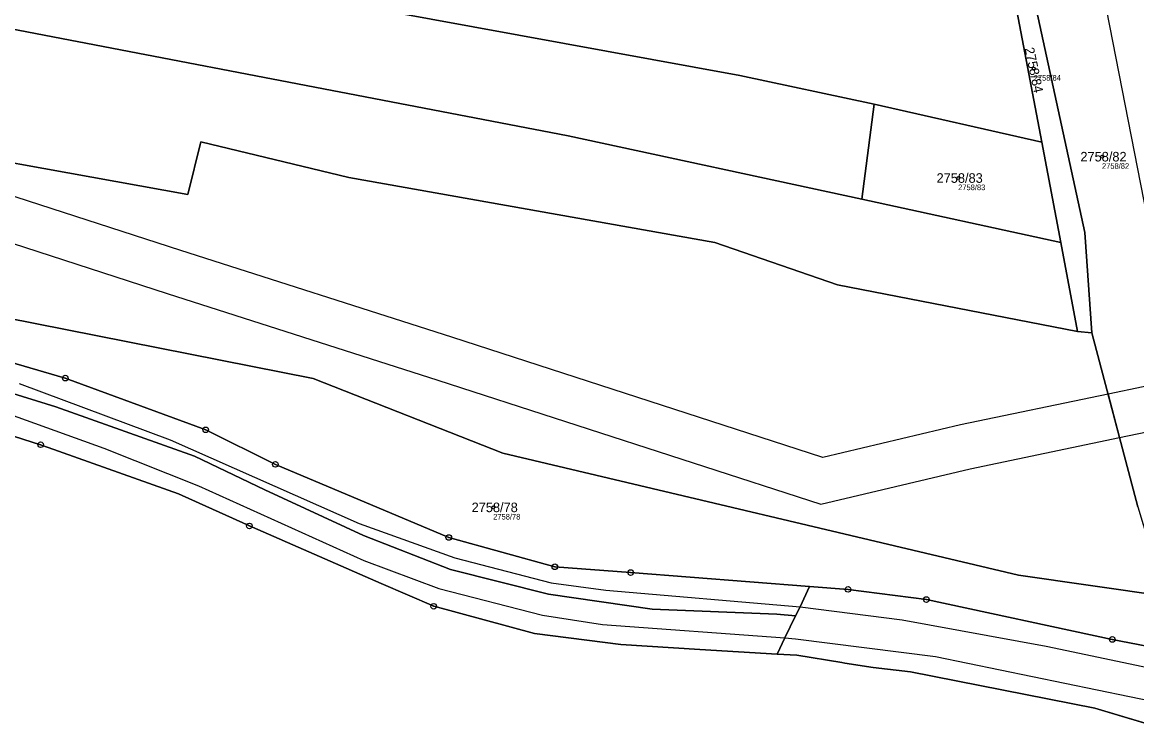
# Model space of a CAD drawing. Extents: x -739214 to -733252, y -1147612 to -1142842.
# Drawn here: x -738372.3 to -738174, y -1144948.7 to -1144822.6 of the extents above; entities that cross this region are included whole.
import ezdxf

# ---------------------------------------------------------------- set-up
doc = ezdxf.new("R2010")
doc.units = 0
for name, color, linetype in [('Definiční body', 7, 'Continuous'), ('Hranice parcel', 7, 'Continuous'), ('Parcelní čísla', 7, 'Continuous'), ('Polygon ku', 7, 'Continuous'), ('Polygon parcely', 7, 'Continuous'), ('Vnitřní kresba', 7, 'Continuous'), ('Věcná břemena k části', 7, 'Continuous'), ('Značky bodu BP', 7, 'Continuous')]:
    doc.layers.add(name, color=color, linetype=linetype)

msp = doc.modelspace()

# ---------------------------------------------------------------- linework, layer by layer
at = {"layer": 'Definiční body'}
for centre in [(-738192.35, -1144830.83), (-738180.2, -1144846.52), (-738205.79, -1144850.32), (-738288.52, -1144908.94)]:
    msp.add_circle(centre, 0.25, dxfattribs=at)
at = {"layer": 'Hranice parcel'}
for p, q in [((-738195.33, -1144820.56), (-738190.92, -1144843.93)), ((-738220.72, -1144837.15), (-738222.95, -1144854.1)), ((-738190.92, -1144843.93), (-738220.72, -1144837.15)), ((-738187.55, -1144861.81), (-738190.92, -1144843.93)), ((-738222.95, -1144854.1), (-738187.55, -1144861.81)), ((-738187.55, -1144861.81), (-738184.57, -1144877.61)), ((-738184.57, -1144877.61), (-738182, -1144877.85)), ((-738308.44, -1144922.47), (-738331.35, -1144912.49)), ((-738238.02, -1144935.06), (-738251.76, -1144934.22)), ((-738181.46, -1144944.65), (-738214.25, -1144938.18)), ((-738168, -1144948.69), (-738181.46, -1144944.65))]:
    msp.add_line(p, q, dxfattribs=at)
for points in [[(-739004.88, -1144809.81), (-738937.47, -1144798.69), (-738869.85, -1144782.72), (-738797.38, -1144767.56), (-738717.25, -1144757.85), (-738695.76, -1144755.92), (-738672.31, -1144754.96), (-738631.42, -1144757.49), (-738591.08, -1144763.25), (-738558.06, -1144769.02), (-738499.4, -1144781.27), (-738429.11, -1144797.13), (-738347.02, -1144813.34), (-738244.65, -1144832.1), (-738220.72, -1144837.15)], [(-739010.95, -1144831.34), (-738983.69, -1144828.66), (-738842.39, -1144800.36), (-738843.93, -1144790.67), (-738744.85, -1144774.09), (-738714.09, -1144771.16), (-738672.93, -1144769.95), (-738647.4, -1144770.87), (-738608.88, -1144775.47), (-738559.97, -1144783.32), (-738403.07, -1144818.2), (-738275.19, -1144842.8), (-738222.95, -1144854.1)], [(-738201.84, -1144774.53), (-738183.23, -1144860.03), (-738182, -1144877.85)], [(-739027.67, -1144857.46), (-738992.46, -1144853.73), (-738917.5, -1144839.91), (-738891.73, -1144834.17), (-738815.59, -1144812.45), (-738780.22, -1144803.6), (-738739.88, -1144796.31), (-738711.66, -1144793.84), (-738677.86, -1144792.75), (-738643.41, -1144794.46), (-738606.51, -1144798.5), (-738557.98, -1144806.88), (-738508.97, -1144817.73), (-738452.34, -1144832.16), (-738403.37, -1144842.31), (-738342.86, -1144853.25), (-738340.53, -1144843.9), (-738314.2, -1144850.2), (-738249.1, -1144861.78), (-738227.24, -1144869.31), (-738184.57, -1144877.61)], [(-738169.01, -1144924.75), (-738195.07, -1144921.01), (-738286.79, -1144899.32), (-738320.56, -1144886.02), (-738408.45, -1144868.62), (-738487.54, -1144851.49), (-738588.91, -1144830.88), (-738638.78, -1144826.32), (-738673.3, -1144824.64), (-738704.69, -1144825.12), (-738750.85, -1144830.99), (-738787.79, -1144837.83), (-738817.73, -1144846.58), (-738845.89, -1144856.41), (-738873.28, -1144867.5), (-738904.89, -1144877.94), (-738898.34, -1144879.32)], [(-738574.76, -1144837.31), (-738533.93, -1144845.89), (-738508.7, -1144851.4), (-738472.32, -1144859.8), (-738434.14, -1144867.61), (-738404.04, -1144874.43), (-738364.66, -1144885.93), (-738339.67, -1144895.14), (-738327.28, -1144901.29), (-738296.42, -1144914.3), (-738277.55, -1144919.51), (-738264.06, -1144920.54), (-738232.23, -1144923)], [(-738899.72, -1144884.02), (-738821.39, -1144862.04), (-738725.77, -1144843.47), (-738711.99, -1144841.62), (-738661.93, -1144839.04), (-738628.87, -1144839.29), (-738601.14, -1144839.88), (-738592.23, -1144840.48), (-738577.1, -1144841.73), (-738561.11, -1144844.38), (-738486.7, -1144861.75), (-738405.9, -1144879.09), (-738397.96, -1144881.28), (-738366.32, -1144891.05), (-738341.66, -1144899.82), (-738329.18, -1144905.82), (-738311.61, -1144913.96), (-738296.14, -1144919.97), (-738278.68, -1144924.38), (-738260.22, -1144927.04), (-738238.07, -1144927.93), (-738234.71, -1144928.24)], [(-738182, -1144877.85), (-738173.83, -1144908.82), (-738170.23, -1144920.84)], [(-738367.72, -1144898.26), (-738369.04, -1144897.79), (-738386.7, -1144892.15)], [(-738343.85, -1144906.83), (-738344.49, -1144906.54), (-738367.72, -1144898.26)], [(-738331.35, -1144912.49), (-738331.9, -1144912.25), (-738343.85, -1144906.83)], [(-738281.17, -1144931.41), (-738299.1, -1144926.54), (-738308.44, -1144922.47)], [(-738234.71, -1144928.24), (-738233.93, -1144926.64), (-738232.23, -1144923)], [(-738232.23, -1144923), (-738225.38, -1144923.53), (-738211.44, -1144925.34), (-738178.36, -1144932.45), (-738156.19, -1144936.72), (-738150.38, -1144937.99), (-738135.7, -1144938.87), (-738128.79, -1144938.97), (-738114.15, -1144937.52)], [(-738234.71, -1144928.24), (-738236.62, -1144932.17), (-738238.02, -1144935.06)], [(-738251.76, -1144934.22), (-738265.78, -1144933.37), (-738281.17, -1144931.41)], [(-738225.98, -1144936.64), (-738226.48, -1144936.56), (-738234.48, -1144935.27), (-738238.02, -1144935.06)], [(-738214.25, -1144938.18), (-738220.92, -1144937.45), (-738225.98, -1144936.64)]]:
    msp.add_lwpolyline(points, dxfattribs=at)
at = {"layer": 'Polygon ku'}
msp.add_lwpolyline([(-738386.7, -1144892.15), (-738369.04, -1144897.79), (-738367.72, -1144898.26), (-738344.49, -1144906.54), (-738343.85, -1144906.83), (-738331.9, -1144912.25), (-738331.35, -1144912.49), (-738308.44, -1144922.47), (-738299.1, -1144926.54), (-738281.17, -1144931.41), (-738265.78, -1144933.37), (-738251.76, -1144934.22), (-738238.02, -1144935.06), (-738234.48, -1144935.27), (-738226.48, -1144936.56), (-738225.98, -1144936.64), (-738220.92, -1144937.45), (-738214.25, -1144938.18), (-738181.46, -1144944.65), (-738168, -1144948.69)], dxfattribs=at)
at = {"layer": 'Polygon parcely'}
for points in [[(-738591.08, -1144763.25), (-738558.06, -1144769.02), (-738499.4, -1144781.27), (-738429.11, -1144797.13), (-738347.02, -1144813.34), (-738244.65, -1144832.1), (-738220.72, -1144837.15), (-738190.92, -1144843.93), (-738195.33, -1144820.56), (-738231.13, -1144815.26), (-738312.38, -1144804.82), (-738403.83, -1144787.9), (-738587.73, -1144750.11)], [(-738608.88, -1144775.47), (-738559.97, -1144783.32), (-738403.07, -1144818.2), (-738275.19, -1144842.8), (-738222.95, -1144854.1), (-738220.72, -1144837.15), (-738244.65, -1144832.1), (-738347.02, -1144813.34), (-738429.11, -1144797.13), (-738499.4, -1144781.27), (-738558.06, -1144769.02), (-738591.08, -1144763.25)], [(-738606.51, -1144798.5), (-738557.98, -1144806.88), (-738508.97, -1144817.73), (-738452.34, -1144832.16), (-738403.37, -1144842.31), (-738342.86, -1144853.25), (-738340.53, -1144843.9), (-738314.2, -1144850.2), (-738249.1, -1144861.78), (-738227.24, -1144869.31), (-738184.57, -1144877.61), (-738187.55, -1144861.81), (-738222.95, -1144854.1), (-738275.19, -1144842.8), (-738403.07, -1144818.2), (-738559.97, -1144783.32), (-738608.88, -1144775.47)], [(-738173.83, -1144908.82), (-738182, -1144877.85), (-738184.57, -1144877.61), (-738227.24, -1144869.31), (-738249.1, -1144861.78), (-738314.2, -1144850.2), (-738340.53, -1144843.9), (-738342.86, -1144853.25), (-738403.37, -1144842.31), (-738452.34, -1144832.16), (-738508.97, -1144817.73), (-738557.98, -1144806.88), (-738606.51, -1144798.5), (-738643.41, -1144794.46), (-738677.86, -1144792.75), (-738711.66, -1144793.84), (-738739.88, -1144796.31), (-738780.22, -1144803.6), (-738815.59, -1144812.45), (-738891.73, -1144834.17)], [(-738169.01, -1144924.75), (-738195.07, -1144921.01), (-738286.79, -1144899.32), (-738320.56, -1144886.02), (-738408.45, -1144868.62), (-738487.54, -1144851.49), (-738588.91, -1144830.88), (-738638.78, -1144826.32), (-738673.3, -1144824.64), (-738704.69, -1144825.12), (-738750.85, -1144830.99), (-738787.79, -1144837.83), (-738817.73, -1144846.58), (-738845.89, -1144856.41), (-738873.28, -1144867.5)], [(-738873.28, -1144867.5), (-738845.89, -1144856.41), (-738817.73, -1144846.58), (-738787.79, -1144837.83), (-738750.85, -1144830.99), (-738704.69, -1144825.12), (-738673.3, -1144824.64), (-738638.78, -1144826.32), (-738588.91, -1144830.88), (-738487.54, -1144851.49), (-738408.45, -1144868.62), (-738320.56, -1144886.02), (-738286.79, -1144899.32), (-738195.07, -1144921.01), (-738169.01, -1144924.75)], [(-738574.76, -1144837.31), (-738533.93, -1144845.89), (-738508.7, -1144851.4), (-738472.32, -1144859.8), (-738434.14, -1144867.61), (-738404.04, -1144874.43), (-738364.66, -1144885.93), (-738339.67, -1144895.14), (-738327.28, -1144901.29), (-738296.42, -1144914.3), (-738277.55, -1144919.51), (-738264.06, -1144920.54), (-738232.23, -1144923), (-738225.38, -1144923.53), (-738211.44, -1144925.34), (-738178.36, -1144932.45), (-738156.19, -1144936.72)], [(-738397.96, -1144881.28), (-738366.32, -1144891.05), (-738341.66, -1144899.82), (-738329.18, -1144905.82), (-738311.61, -1144913.96), (-738296.14, -1144919.97), (-738278.68, -1144924.38), (-738260.22, -1144927.04), (-738238.07, -1144927.93), (-738234.71, -1144928.24), (-738233.93, -1144926.64), (-738232.23, -1144923), (-738264.06, -1144920.54), (-738277.55, -1144919.51), (-738296.42, -1144914.3), (-738327.28, -1144901.29), (-738339.67, -1144895.14), (-738364.66, -1144885.93), (-738404.04, -1144874.43)], [(-738386.7, -1144892.15), (-738369.04, -1144897.79), (-738367.72, -1144898.26), (-738344.49, -1144906.54), (-738343.85, -1144906.83), (-738331.9, -1144912.25), (-738331.35, -1144912.49), (-738308.44, -1144922.47), (-738299.1, -1144926.54), (-738281.17, -1144931.41), (-738265.78, -1144933.37), (-738251.76, -1144934.22), (-738238.02, -1144935.06), (-738236.62, -1144932.17), (-738234.71, -1144928.24), (-738238.07, -1144927.93), (-738260.22, -1144927.04), (-738278.68, -1144924.38), (-738296.14, -1144919.97), (-738311.61, -1144913.96), (-738329.18, -1144905.82), (-738341.66, -1144899.82), (-738366.32, -1144891.05), (-738397.96, -1144881.28)], [(-738156.19, -1144936.72), (-738178.36, -1144932.45), (-738211.44, -1144925.34), (-738225.38, -1144923.53), (-738232.23, -1144923), (-738233.93, -1144926.64), (-738234.71, -1144928.24), (-738236.62, -1144932.17), (-738238.02, -1144935.06), (-738234.48, -1144935.27), (-738226.48, -1144936.56), (-738225.98, -1144936.64), (-738220.92, -1144937.45), (-738214.25, -1144938.18), (-738181.46, -1144944.65), (-738168, -1144948.69)]]:
    msp.add_lwpolyline(points, dxfattribs=at)
for points in [[(-738205.92, -1144778.86), (-738204.81, -1144786.85), (-738202.76, -1144795.96), (-738198.03, -1144807.72), (-738195.33, -1144820.56), (-738190.92, -1144843.93), (-738187.55, -1144861.81), (-738184.57, -1144877.61), (-738182, -1144877.85), (-738183.23, -1144860.03), (-738201.84, -1144774.53), (-738202.28, -1144772.1), (-738206.57, -1144771.52)], [(-738172.99, -1144788.74), (-738179.76, -1144787.64), (-738181.38, -1144778.95), (-738189.85, -1144779.76), (-738192.13, -1144772.17), (-738201.84, -1144774.53), (-738183.23, -1144860.03), (-738182, -1144877.85), (-738173.83, -1144908.82), (-738170.23, -1144920.84), (-738145.04, -1144923.07), (-738155.15, -1144875.45), (-738149.63, -1144866.18), (-738157.44, -1144838.22), (-738166.39, -1144803.55)], [(-738187.55, -1144861.81), (-738190.92, -1144843.93), (-738220.72, -1144837.15), (-738222.95, -1144854.1)]]:
    msp.add_lwpolyline(points, close=True, dxfattribs=at)
at = {"layer": 'Vnitřní kresba'}
for p, q in [((-738372.85, -1144886.9), (-738346, -1144896.9)), ((-738379.86, -1144890.49), (-738357.78, -1144898.39)), ((-738346, -1144896.9), (-738312.34, -1144911.79)), ((-738357.78, -1144898.39), (-738340.93, -1144905.11)), ((-738340.93, -1144905.11), (-738311.54, -1144918.39)), ((-738312.34, -1144911.79), (-738295.37, -1144917.94)), ((-738311.54, -1144918.39), (-738298.21, -1144923.4)), ((-738295.37, -1144917.94), (-738278.23, -1144922.34)), ((-738298.21, -1144923.4), (-738279.72, -1144928.15)), ((-738278.23, -1144922.34), (-738268.49, -1144923.67)), ((-738268.49, -1144923.67), (-738233.93, -1144926.64)), ((-738233.93, -1144926.64), (-738215.75, -1144928.98)), ((-738279.72, -1144928.15), (-738269.06, -1144929.76)), ((-738269.06, -1144929.76), (-738236.62, -1144932.17)), ((-738215.75, -1144928.98), (-738190.13, -1144933.66)), ((-738236.62, -1144932.17), (-738234.71, -1144932.31)), ((-738234.71, -1144932.31), (-738209.8, -1144935.5)), ((-738190.13, -1144933.66), (-738164.92, -1144938.97)), ((-738209.8, -1144935.5), (-738166.76, -1144944.36))]:
    msp.add_line(p, q, dxfattribs=at)
at = {"layer": 'Věcná břemena k části'}
for points in [[(-738163.32, -1144861.12), (-738173.23, -1144810.41), (-738177.76, -1144787.96), (-738179.76, -1144787.64), (-738181.38, -1144778.95), (-738187.62, -1144779.55), (-738181.07, -1144811.97), (-738171.18, -1144862.64), (-738166.66, -1144886.17), (-738179.12, -1144888.77), (-738177.08, -1144896.51), (-738157.32, -1144892.39)], [(-738346.54, -1144870.85), (-738298.36, -1144886.28), (-738230.21, -1144908.38), (-738203.65, -1144902.05), (-738177.08, -1144896.51), (-738179.12, -1144888.77), (-738205.39, -1144894.25), (-738229.87, -1144900.08), (-738295.9, -1144878.66), (-738344.08, -1144863.23), (-738390.14, -1144848.33), (-738417.69, -1144839.34), (-738452.34, -1144832.16), (-738508.97, -1144817.73), (-738513.77, -1144816.67), (-738512.66, -1144817.02), (-738464.25, -1144832.43), (-738428.44, -1144844.25), (-738392.62, -1144855.93)]]:
    msp.add_lwpolyline(points, close=True, dxfattribs=at)
at = {"layer": 'Značky bodu BP'}
for centre, radius in [((-738364.66, -1144885.93), 0.5), ((-738364.66, -1144885.93), 0.0303), ((-738339.67, -1144895.14), 0.5), ((-738339.67, -1144895.14), 0.0303), ((-738369.04, -1144897.79), 0.5), ((-738369.04, -1144897.79), 0.0303), ((-738327.28, -1144901.29), 0.5), ((-738327.28, -1144901.29), 0.0303), ((-738331.9, -1144912.25), 0.5), ((-738331.9, -1144912.25), 0.0303), ((-738296.42, -1144914.3), 0.5), ((-738296.42, -1144914.3), 0.0303), ((-738277.55, -1144919.51), 0.5), ((-738277.55, -1144919.51), 0.0303), ((-738264.06, -1144920.54), 0.5), ((-738264.06, -1144920.54), 0.0303), ((-738225.38, -1144923.53), 0.5), ((-738225.38, -1144923.53), 0.0303), ((-738211.44, -1144925.34), 0.5), ((-738211.44, -1144925.34), 0.0303), ((-738299.1, -1144926.54), 0.5), ((-738299.1, -1144926.54), 0.0303), ((-738178.36, -1144932.45), 0.5), ((-738178.36, -1144932.45), 0.0303)]:
    msp.add_circle(centre, radius, dxfattribs=at)

# ---------------------------------------------------------------- texts
at = {"layer": 'Definiční body'}
for s, p in [('2758/84', (-738192.35, -1144832.99)), ('2758/82', (-738180.2, -1144848.68)), ('2758/83', (-738205.79, -1144852.48)), ('2758/78', (-738288.52, -1144911.1))]:
    msp.add_text(s, height=1, dxfattribs=at).set_placement(p)
at = {"layer": 'Parcelní čísla'}
msp.add_text('2758/84', height=1.7, rotation=282, dxfattribs=at).set_placement((-738193.98, -1144827.25))
for s, p in [('2758/82', (-738184.04, -1144847.37)), ('2758/83', (-738209.63, -1144851.17)), ('2758/78', (-738292.36, -1144909.79))]:
    msp.add_text(s, height=1.7, dxfattribs=at).set_placement(p)

doc.saveas('drawing.dxf')
